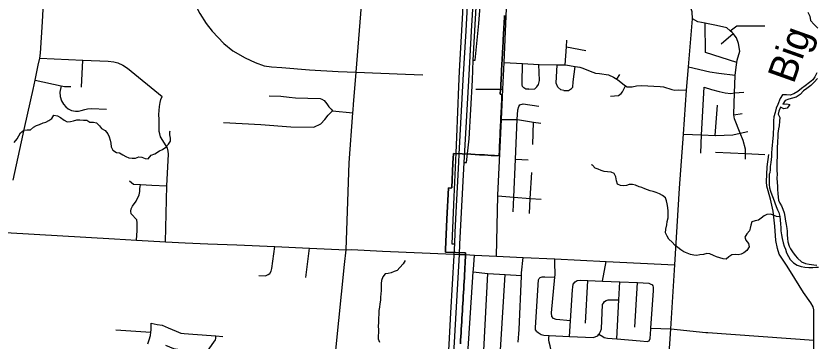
# Model space of a CAD drawing. Extents: x 114843 to 284848, y 317643 to 566895.
# Drawn here: x 225346 to 239507, y 411309 to 417072 of the extents above; entities that cross this region are included whole.
import ezdxf

# ---------------------------------------------------------------- set-up
doc = ezdxf.new("R2010")
doc.units = 0
for name, color, linetype in [('GM_X_City_Street', 7, 'Continuous'), ('GM_X_Corporation', 7, 'Continuous'), ('GM_X_County_Road', 7, 'Continuous'), ('GM_X_Interchange_Ramps', 7, 'Continuous'), ('GM_X_Interstate_Route', 7, 'Continuous'), ('GM_X_Major_River', 7, 'Continuous'), ('GM_X_Major_River_Text', 7, 'Continuous'), ('GM_X_Minor_River', 7, 'Continuous')]:
    doc.layers.add(name, color=color, linetype=linetype)

msp = doc.modelspace()

# ---------------------------------------------------------------- linework, layer by layer
at = {"layer": 'GM_X_City_Street'}
for p, q in [((237827, 416578), (238041, 416762)), ((235090, 416530), (235431, 416465)), ((226503, 415812), (226527, 416291)), ((231367, 416079), (232241, 416043)), ((232241, 416043), (232549, 416030)), ((235984, 415953), (236032, 416041)), ((233485, 415779), (233963, 415780)), ((238063, 415713), (238228, 415723)), ((237724, 414961), (237761, 415496)), ((238052, 415325), (238198, 415348)), ((234497, 414798), (234505, 415197)), ((237466, 414649), (237482, 414974)), ((237730, 414664), (238260, 414639)), ((238260, 414639), (238600, 414621)), ((234189, 414543), (234411, 414529)), ((230475, 412449), (230543, 412965)), ((233442, 412593), (233459, 412845)), ((234296, 412531), (234323, 412805)), ((235730, 412384), (235793, 412734)), ((235425, 411642), (235466, 412395)), ((236297, 411571), (236349, 412359)), ((227116, 411525), (227732, 411480)), ((236584, 411556), (236935, 411539)), ((237594, 411475), (239471, 411342))]:
    msp.add_line(p, q, dxfattribs=at)
for points in [[(237010, 412675), (237092, 414026), (237160, 414984), (237214, 415764), (237252, 416171), (237318, 417025), (237312, 417146), (237293, 417214), (237263, 417275), (237219, 417348), (237165, 417403), (237052, 417506), (237011, 417554), (236964, 417617), (236932, 417670)], [(228414, 417546), (228414, 417531), (228466, 417385), (228597, 417116), (228710, 416939), (228817, 416804), (229025, 416587), (229187, 416459), (229405, 416331), (229578, 416249), (229737, 416192), (229869, 416174), (230053, 416161), (230542, 416123), (231046, 416094), (231367, 416079)], [(233852, 412829), (233872, 413891), (233872, 413907), (233937, 415242), (233956, 415637), (233963, 415780), (233985, 416249), (234031, 417205), (234039, 417362), (234048, 417428), (234054, 417462), (234058, 417488), (234083, 417575)], [(238259, 414541), (238260, 414639), (238261, 414717), (238215, 414873), (238163, 414998), (238063, 415252), (238052, 415325), (238051, 415332), (238063, 415713), (238073, 416012), (238075, 416027), (238101, 416211), (238106, 416251), (238110, 416289), (238161, 416450), (238137, 416586), (238098, 416686), (238041, 416762), (238025, 416783), (237989, 416813), (237926, 416866), (237746, 416906), (237570, 416940), (237546, 416945), (237415, 416969), (237318, 417025)], [(238106, 416251), (237549, 416429), (237546, 416945)], [(237989, 416813), (238106, 416898), (238602, 416901)], [(235066, 416207), (235090, 416530), (235099, 416646)], [(225767, 416327), (226527, 416291), (226979, 416272), (227075, 416260), (227146, 416245), (227235, 416204), (227318, 416149), (227932, 415651)], [(233985, 416249), (234312, 416231), (234600, 416214), (234604, 416214), (234924, 416209), (235066, 416207), (235072, 416207), (235241, 416182), (235328, 416169), (235364, 416158), (235555, 416082), (235601, 416062), (235675, 416053), (235831, 416032), (235924, 415993), (235984, 415953), (235998, 415944), (236111, 415855), (236137, 415838), (236166, 415820), (236254, 415822), (236331, 415839), (236415, 415844), (236749, 415828), (236808, 415818), (236954, 415770), (237010, 415760), (237068, 415767), (237214, 415764)], [(234426, 415777), (234372, 415779), (234334, 415804), (234312, 415826), (234303, 415858), (234303, 415882), (234312, 416231)], [(234426, 415777), (234532, 415786), (234568, 415819), (234593, 415861), (234611, 415931), (234600, 416214)], [(235042, 415756), (234988, 415765), (234936, 415815), (234907, 415882), (234924, 416209)], [(235042, 415756), (235124, 415756), (235180, 415793), (235200, 415817), (235209, 415910), (235241, 416182)], [(237252, 416171), (237629, 416087), (237789, 416061), (238075, 416027)], [(225684, 415939), (226143, 415839), (226204, 415828), (226314, 415826)], [(226143, 415839), (226123, 415724), (226128, 415647), (226149, 415574), (226187, 415511), (226229, 415464), (226268, 415434), (226331, 415404), (226400, 415390), (226455, 415392), (226502, 415404), (226566, 415417), (226614, 415433), (226682, 415435), (226949, 415426)], [(235871, 415656), (236011, 415666), (236037, 415682), (236059, 415702), (236079, 415732), (236137, 415838)], [(237482, 414974), (237527, 415812), (237658, 415771), (237792, 415738), (237901, 415712), (237997, 415705), (238063, 415713)], [(227991, 413079), (228016, 414068), (228047, 414628), (228039, 414682), (228025, 414738), (228006, 414776), (227904, 414936), (227889, 414988), (227881, 415032), (227881, 415116), (227878, 415242), (227874, 415330), (227885, 415471), (227899, 415543), (227912, 415599), (227932, 415651)], [(229827, 415659), (230033, 415655), (230179, 415635), (230294, 415624), (230727, 415614), (230760, 415603), (230798, 415580), (230845, 415520), (230886, 415466), (230924, 415424), (230948, 415395), (231310, 415363)], [(234218, 415244), (234228, 415414), (234249, 415475), (234267, 415501), (234321, 415522), (234603, 415478)], [(229018, 415189), (229680, 415152), (230211, 415114), (230615, 415109), (230742, 415165), (230810, 415242), (230871, 415320), (230948, 415395)], [(233937, 415242), (234218, 415244), (234222, 415244), (234505, 415197), (234635, 415176)], [(234149, 413608), (234160, 413870), (234189, 414543), (234218, 415244)], [(237160, 414984), (237482, 414974), (237724, 414961), (237728, 414960), (238034, 414970), (238163, 414998), (238302, 415028)], [(239471, 410895), (239471, 411342), (239471, 411350), (239471, 411773), (239471, 411878), (239455, 411931), (239418, 411999), (239284, 412181), (239131, 412429), (238995, 412648), (238853, 412860), (238824, 412959), (238798, 413105), (238780, 413356), (238749, 413621), (238699, 413833), (238635, 414066), (238628, 414139), (238641, 414407), (238671, 414621)], [(234436, 413579), (234450, 413848), (234476, 414305)], [(227353, 414161), (227426, 414100), (227550, 414093), (227753, 414082), (228016, 414068)], [(227481, 413109), (227491, 413278), (227493, 413362), (227492, 413417), (227482, 413466), (227386, 413572), (227380, 413620), (227386, 413665), (227410, 413711), (227471, 413799), (227525, 413912), (227536, 413972), (227540, 414016), (227550, 414093)], [(233872, 413891), (234160, 413870), (234450, 413848), (234641, 413834)], [(229644, 412483), (229764, 412481), (229808, 412500), (229840, 412522), (229860, 412558), (229872, 412610), (229929, 412997)], [(235161, 411682), (234908, 411708), (234858, 411725), (234833, 411757), (234823, 411823), (234886, 412455), (234890, 412496), (234892, 412550), (234883, 412664), (234884, 412779)], [(236697, 407845), (236734, 408313), (236775, 409047), (236816, 409719), (236827, 409832), (236846, 410187), (236860, 410367), (236901, 411019), (236935, 411539), (237010, 412675)], [(233780, 410654), (233698, 410709), (233620, 410751), (233559, 410778), (233451, 410827), (233391, 410869), (233354, 410917), (233342, 410971), (233343, 411099), (233439, 412552), (233442, 412593)], [(233439, 412552), (233700, 412521), (234002, 412503), (234292, 412486)], [(233559, 410778), (233599, 410857), (233662, 410911), (233719, 410960), (233839, 411063), (233893, 411116), (233920, 411168), (233929, 411258), (234002, 412503)], [(233719, 410960), (233653, 411027), (233629, 411083), (233626, 411157), (233700, 412521)], [(234237, 411307), (234253, 411532), (234291, 412472), (234292, 412486), (234296, 412531)], [(234564, 411492), (234539, 411524), (234541, 411564), (234596, 412410), (234605, 412431), (234625, 412448), (234660, 412461), (234709, 412462), (234886, 412455)], [(235142, 411408), (235161, 411682), (235198, 412233), (235201, 412279), (235210, 412330), (235244, 412374)], [(235244, 412374), (235280, 412394), (235330, 412401), (235466, 412395), (235730, 412384), (236036, 412372), (236349, 412359), (236549, 412351), (236573, 412339), (236615, 412320)], [(235984, 411363), (236015, 412054), (236036, 412372)], [(236552, 411331), (236571, 411371), (236583, 411535), (236584, 411556), (236629, 412220), (236633, 412278), (236623, 412300), (236615, 412320)], [(234564, 411492), (234588, 411476), (234642, 411441), (234688, 411431), (234782, 411426), (235142, 411408), (235569, 411387), (235609, 411403), (235643, 411417), (235665, 411447), (235672, 411456), (235692, 411492), (235708, 411542), (235730, 411969), (235743, 411995), (235765, 412024), (235793, 412044), (235825, 412052), (236015, 412054)], [(227678, 411276), (227706, 411344), (227727, 411426), (227732, 411480), (227736, 411524), (227738, 411639)], [(227738, 411639), (227844, 411618), (227936, 411605), (228040, 411558), (228179, 411499), (228263, 411467), (228321, 411458), (228475, 411445), (228881, 411415), (229007, 411406)], [(236935, 411539), (237559, 411478), (237594, 411475)], [(227990, 411252), (228135, 411195), (228209, 411181), (228671, 411135), (228709, 411145), (228745, 411167), (228878, 411344), (228883, 411370), (228881, 411415)], [(234806, 411140), (234810, 411184), (234804, 411238), (234785, 411308), (234777, 411346), (234777, 411380), (234782, 411426)], [(235665, 411447), (235731, 411406), (235757, 411390), (235817, 411377), (235984, 411363), (236395, 411327), (236518, 411317), (236552, 411331)]]:
    msp.add_lwpolyline(points, dxfattribs=at)
at = {"layer": 'GM_X_Corporation'}
for points in [[(233212, 411276), (233216, 411340), (233220, 411406), (233224, 411469), (233228, 411535), (233232, 411600), (233236, 411666), (233240, 411731), (233244, 411796), (233248, 411860), (233252, 411926), (233256, 411990), (233260, 412057), (233262, 412088), (233264, 412121), (233267, 412186), (233271, 412251), (233275, 412314), (233278, 412378), (233282, 412443), (233286, 412508), (233289, 412573), (233293, 412634), (233296, 412693), (233299, 412754), (233302, 412796), (233304, 412886), (232946, 412898), (232947, 412944), (232974, 413478), (232999, 414034), (233037, 414031), (233058, 414032), (233081, 414473), (233090, 414640), (233399, 414627), (233471, 414623), (233548, 414619), (233639, 414615), (233699, 414612), (233758, 414608), (233818, 414605), (233898, 414601), (233903, 414702), (233907, 414792), (233909, 414844), (233912, 414894), (233914, 414944), (233916, 414994), (233919, 415044), (233921, 415094), (233923, 415144), (233926, 415194), (233928, 415244), (233930, 415294), (233932, 415344), (233935, 415394), (233937, 415444), (233939, 415496), (233944, 415585), (233948, 415685), (233917, 415688), (233918, 415703), (233925, 415818), (233926, 415849), (233932, 415962), (233933, 415980), (233937, 416037), (233939, 416085), (233942, 416137), (233945, 416186), (233948, 416236), (233950, 416285), (233953, 416336), (233956, 416386), (233959, 416434), (233963, 416511), (233969, 416627), (233972, 416678), (233975, 416729), (233978, 416777), (233981, 416828), (233983, 416878), (233986, 416928), (233989, 416977), (233992, 417027), (233995, 417079)], [(233995, 417079), (233992, 417027), (233989, 416977), (233986, 416928), (233983, 416878), (233981, 416828), (233978, 416777), (233975, 416729), (233972, 416678), (233969, 416627), (233963, 416511), (233959, 416434), (233956, 416386), (233953, 416336), (233950, 416285), (233948, 416236), (233945, 416186), (233942, 416137), (233939, 416085), (233937, 416037), (233933, 415980), (233932, 415962), (233926, 415849), (233925, 415818), (233918, 415703), (233917, 415688), (233948, 415685), (233944, 415585), (233939, 415496), (233937, 415444), (233935, 415394), (233932, 415344), (233930, 415294), (233928, 415244), (233926, 415194), (233923, 415144), (233921, 415094), (233919, 415044), (233916, 414994), (233914, 414944), (233912, 414894), (233909, 414844), (233907, 414792), (233903, 414702), (233898, 414601), (233818, 414605), (233758, 414608), (233699, 414612), (233639, 414615), (233548, 414619), (233471, 414623), (233399, 414627), (233090, 414640), (233081, 414473), (233058, 414032), (233037, 414031), (232999, 414034), (232974, 413478), (232947, 412944), (232946, 412898), (233304, 412886), (233302, 412796), (233299, 412754), (233296, 412693), (233293, 412634), (233289, 412573), (233286, 412508), (233282, 412443), (233278, 412378), (233275, 412314), (233271, 412251), (233267, 412186), (233264, 412121), (233262, 412088), (233260, 412057), (233256, 411990), (233252, 411926), (233248, 411860), (233244, 411796), (233240, 411731), (233236, 411666), (233232, 411600), (233228, 411535), (233224, 411469), (233220, 411406), (233216, 411340), (233212, 411276)]]:
    msp.add_lwpolyline(points, dxfattribs=at)
at = {"layer": 'GM_X_County_Road'}
for points in [[(225298, 414172), (225505, 415119), (225647, 415770), (225684, 415939), (225741, 416201), (225767, 416327), (225779, 416414), (225813, 416972), (225831, 417305), (225842, 417609), (225845, 417866), (225849, 418166), (225852, 418295), (225859, 418398), (225864, 418473), (225880, 418606), (225893, 418707), (225930, 418965), (225941, 419045), (225952, 419118), (225953, 419123)], [(231314, 415414), (231321, 415510), (231367, 416079), (231461, 417256), (231464, 417736), (231475, 418045)], [(231163, 412681), (231190, 412939), (231241, 414479), (231310, 415363), (231314, 415414)], [(224880, 413276), (224910, 413269), (224940, 413265), (225162, 413242), (227089, 413131), (227481, 413109), (227991, 413079), (228338, 413061), (228740, 413045), (229254, 413028), (229929, 412997), (230543, 412965), (231190, 412939), (231293, 412943), (231836, 412913), (233097, 412862), (233189, 412858), (233247, 412856)], [(233247, 412856), (233294, 412854), (233459, 412845), (233852, 412829), (234323, 412805), (234884, 412779), (235793, 412734), (237010, 412675)], [(230983, 410815), (231005, 411167), (231163, 412681)]]:
    msp.add_lwpolyline(points, dxfattribs=at)
at = {"layer": 'GM_X_Interchange_Ramps'}
for points in [[(233436, 416293), (233546, 418175), (233547, 418305), (233548, 418551), (233550, 419285), (233516, 419734)], [(233436, 416293), (233472, 416292), (233537, 416939), (233577, 417489), (233588, 417676)], [(233264, 417476), (233250, 417129), (233190, 416099), (233179, 415827)], [(233272, 414485), (233323, 414484), (233365, 414901), (233425, 415935), (233436, 416293)], [(233179, 415827), (233143, 414933), (233131, 414656)], [(233131, 414656), (233098, 413876), (233063, 413045), (233105, 413042)]]:
    msp.add_lwpolyline(points, dxfattribs=at)
at = {"layer": 'GM_X_Interstate_Route'}
for points in [[(233486, 418949), (233487, 418305), (233455, 417677), (233403, 416804), (233362, 416030), (233272, 414485)], [(233382, 418771), (233379, 418304), (233350, 417589), (233309, 416810), (233255, 415943), (233187, 414631)], [(233187, 414631), (233180, 414488), (233133, 413601), (233115, 413253)], [(233272, 414485), (233226, 413599), (233197, 413040), (233189, 412858), (233131, 411824), (233009, 409650), (232984, 409160), (232974, 408959), (232956, 408602), (232955, 408581)], [(233115, 413253), (233105, 413042), (233097, 412862), (233096, 412836)], [(233096, 412836), (233036, 411825), (232975, 410713)]]:
    msp.add_lwpolyline(points, dxfattribs=at)
at = {"layer": 'GM_X_Major_River'}
for points in [[(239364, 417142), (239396, 417067), (239411, 416993), (239477, 416925), (239537, 416857)], [(239523, 416067), (239487, 415999), (239449, 415943), (239391, 415897), (239317, 415838), (239249, 415790), (239183, 415736), (239117, 415698), (239049, 415675), (238985, 415681), (238913, 415677), (238873, 415615), (238833, 415510), (238803, 415440), (238782, 415366), (238762, 415292), (238754, 415221), (238756, 415147), (238756, 415085), (238750, 415015), (238746, 414963), (238742, 414913), (238737, 414847), (238731, 414790), (238723, 414722), (238721, 414656), (238717, 414586), (238713, 414536), (238707, 414482), (238698, 414411), (238694, 414361), (238690, 414297)], [(239531, 415965), (239477, 415903), (239413, 415841), (239347, 415790), (239287, 415748), (239227, 415686), (239157, 415639), (239091, 415621), (239027, 415603), (238963, 415577), (238917, 415515), (238989, 415521), (239046, 415509), (238998, 415441), (238938, 415434), (238879, 415458), (238846, 415390), (238834, 415338), (238864, 415276), (238860, 415212), (238854, 415128), (238842, 415075), (238830, 414995), (238829, 414927), (238827, 414867), (238825, 414817), (238821, 414767), (238817, 414702), (238819, 414628), (238819, 414578), (238816, 414514), (238816, 414464), (238814, 414412), (238816, 414338), (238818, 414273), (238816, 414205), (238820, 414131), (238823, 414065), (238825, 414003), (238831, 413935), (238835, 413869), (238843, 413818), (238865, 413766), (238893, 413716), (238918, 413658), (238942, 413590), (238952, 413526), (238964, 413444), (238976, 413386), (238991, 413318), (238995, 413268), (238999, 413201), (239001, 413139), (239009, 413079), (239029, 413003), (239053, 412953)], [(238690, 414297), (238680, 414277), (238680, 414217), (238678, 414147), (238678, 414095), (238686, 414033), (238701, 413978), (238723, 413910), (238747, 413852), (238799, 413704), (238824, 413646), (238846, 413596), (238864, 413530), (238874, 413464), (238878, 413398), (238882, 413327), (238887, 413273), (238897, 413201), (238909, 413137), (238925, 413059), (238943, 413003), (238967, 412947), (238986, 412885), (239022, 412819), (239050, 412767), (239108, 412711), (239176, 412667), (239244, 412641), (239309, 412633), (239381, 412623), (239449, 412625), (239503, 412629), (239553, 412634)], [(239053, 412953), (239088, 412901), (239138, 412839), (239178, 412789), (239250, 412727), (239322, 412699), (239387, 412683), (239467, 412675), (239521, 412666)]]:
    msp.add_lwpolyline(points, dxfattribs=at)
at = {"layer": 'GM_X_Minor_River'}
for points in [[(225315, 414838), (225369, 414900), (225397, 414952), (225427, 415008), (225485, 415054), (225543, 415062), (225601, 415062), (225657, 415104), (225708, 415136), (225764, 415156), (225824, 415182), (225874, 415198), (225928, 415222), (225978, 415260), (226018, 415318), (226080, 415307), (226136, 415279), (226196, 415233), (226254, 415199), (226312, 415205), (226366, 415221), (226422, 415238), (226478, 415238), (226538, 415228), (226598, 415230), (226650, 415194), (226716, 415196), (226770, 415182), (226822, 415131), (226860, 415081), (226922, 415049), (226972, 414989), (226996, 414938), (227010, 414876), (227022, 414826), (227030, 414762), (227059, 414698), (227123, 414657), (227179, 414655), (227235, 414617), (227289, 414591), (227345, 414563), (227403, 414559), (227459, 414560), (227518, 414580), (227574, 414576), (227632, 414552), (227688, 414548), (227738, 414612), (227802, 414636), (227886, 414690), (227942, 414710), (227998, 414752), (228044, 414806), (228082, 414860), (228082, 414912), (228071, 414970), (228067, 415026), (228077, 415040)], [(238865, 413521), (238808, 413530), (238752, 413550), (238700, 413566), (238638, 413562), (238588, 413538), (238536, 413496), (238486, 413462), (238428, 413452), (238372, 413434), (238352, 413374), (238341, 413324), (238327, 413272), (238285, 413220), (238249, 413160), (238263, 413108), (238313, 413049), (238321, 412991), (238281, 412925), (238231, 412887), (238181, 412859), (238128, 412851), (238074, 412857), (238014, 412852), (237964, 412812), (237914, 412774), (237862, 412778), (237802, 412798), (237744, 412814), (237690, 412838), (237630, 412868), (237576, 412875), (237514, 412857), (237452, 412847), (237400, 412837), (237342, 412843), (237286, 412855), (237226, 412881), (237170, 412905), (237112, 412940), (237060, 412982), (237008, 413020), (236958, 413074), (236900, 413125), (236872, 413181), (236842, 413239), (236849, 413301), (236865, 413379), (236873, 413439), (236887, 413504), (236889, 413556), (236887, 413624), (236881, 413688), (236873, 413752), (236861, 413804), (236844, 413859), (236790, 413901), (236738, 413931), (236678, 413953), (236626, 413969), (236572, 413981), (236478, 414016), (236426, 414038), (236374, 414052), (236310, 414080), (236256, 414092), (236200, 414096), (236150, 414073), (236099, 414067), (236047, 414075), (235993, 414099), (235978, 414161), (235964, 414229), (235936, 414288), (235880, 414314), (235816, 414318), (235758, 414322), (235702, 414342), (235650, 414362), (235598, 414384), (235550, 414435), (235532, 414443)], [(232237, 412748), (232197, 412692), (232141, 412625), (232090, 412575), (232038, 412553), (231984, 412530), (231932, 412522), (231882, 412514), (231838, 412458), (231814, 412394), (231808, 412341), (231810, 412289), (231810, 412223), (231806, 412157), (231799, 412107), (231797, 412051), (231785, 411985), (231781, 411926), (231769, 411866), (231767, 411800), (231763, 411728), (231765, 411660), (231758, 411584), (231762, 411528), (231762, 411475), (231754, 411419), (231756, 411363), (231778, 411307)]]:
    msp.add_lwpolyline(points, dxfattribs=at)

# ---------------------------------------------------------------- texts
at = {"layer": 'GM_X_Major_River_Text'}
msp.add_text('Big', height=500, rotation=70.4147, dxfattribs=at).set_placement((239110, 415858))

doc.saveas('drawing.dxf')
